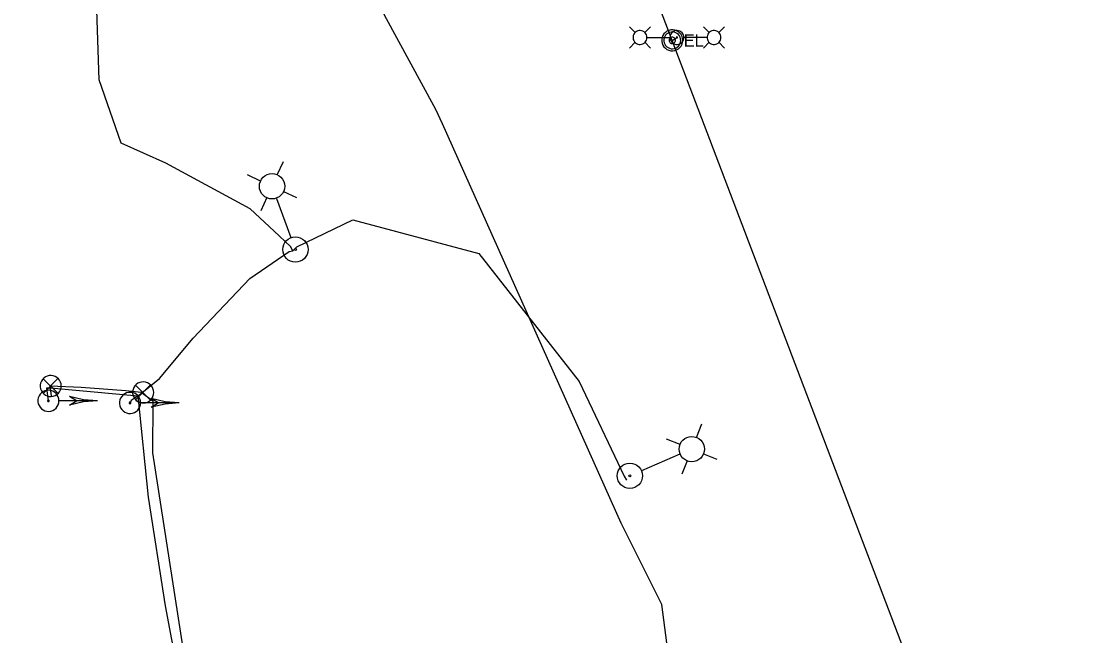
# Model space of a CAD drawing. Extents: x 600849 to 606371, y 330010 to 403088.
# Drawn here: x 603495.5 to 603825, y 350353.1 to 350545.5 of the extents above; entities that cross this region are included whole.
import ezdxf

# ---------------------------------------------------------------- set-up
doc = ezdxf.new("R2010")
doc.units = 0
for name, color, linetype in [('E_FTMS_Conduit', 7, 'Continuous'), ('E_LTG', 7, 'Continuous'), ('E_LTG_CID', 7, 'Continuous'), ('E_SIG', 7, 'Continuous'), ('E_UTL_E', 7, 'Continuous'), ('E_UTL_E_UG', 7, 'Continuous')]:
    doc.layers.add(name, color=color, linetype=linetype)

msp = doc.modelspace()

# ---------------------------------------------------------------- linework, layer by layer
at = {"layer": 'E_FTMS_Conduit'}
for points in [[(603776.07, 350130.97), (603746.49, 350204.79), (603740.19, 350221.54), (603705.21, 350305.05), (603700.59, 350327.76), (603696, 350362.93), (603683.28, 350388.39), (603627.38, 350513.3), (603625.35, 350517.8), (603609.26, 350547.29), (603590.93, 350587.57), (603576.33, 350628.92), (603565.39, 350659.37), (603552.92, 350690.81), (603529.87, 350755.72), (603524.01, 350769.33), (603507.4, 350805.93), (603488.24, 350844.06), (603483.2, 350870.26), (603473.58, 350908.61), (603465.8, 350950.07), (603458.47, 350983.69)], [(603505.08, 350428.23), (603504.65, 350431.31), (603514.34, 350430.93), (603528.3, 350429.84), (603533.16, 350429.4), (603536.75, 350426.59), (603536.69, 350410.4), (603548.04, 350337.11), (603553.6, 350319.01), (603555.56, 350313.19), (603555.81, 350310.44), (603554.12, 350306.21), (603552.26, 350301.33), (603550.11, 350285.52), (603561.99, 350249.22), (603565.86, 350218.8), (603571.07, 350187.75), (603575.18, 350163.49), (603576.5, 350149.08)]]:
    msp.add_lwpolyline(points, dxfattribs=at)
at = {"layer": 'E_LTG'}
for points in [[(603687.67, 350541.85), (603685.89, 350543.63)], [(603691.37, 350540.33), (603691.33, 350540.74), (603691.21, 350541.14), (603691.03, 350541.51), (603690.77, 350541.83), (603690.46, 350542.1), (603690.1, 350542.31), (603689.71, 350542.45), (603689.3, 350542.5), (603688.89, 350542.48), (603688.48, 350542.39), (603688.11, 350542.22), (603687.77, 350541.98), (603687.48, 350541.68), (603687.26, 350541.33), (603687.11, 350540.94), (603687.03, 350540.54), (603687.03, 350540.12), (603687.11, 350539.72), (603687.26, 350539.33), (603687.48, 350538.99), (603687.77, 350538.69), (603688.11, 350538.45), (603688.48, 350538.28), (603688.89, 350538.18), (603689.3, 350538.16), (603689.71, 350538.22), (603690.1, 350538.35), (603690.46, 350538.56), (603690.77, 350538.83), (603691.03, 350539.16), (603691.21, 350539.52), (603691.33, 350539.92), (603691.37, 350540.33)], [(603690.72, 350541.85), (603692.49, 350543.63)], [(603702.94, 350540.33), (603702.9, 350540.74), (603702.78, 350541.14), (603702.59, 350541.51), (603702.34, 350541.83), (603702.02, 350542.1), (603701.66, 350542.31), (603701.27, 350542.45), (603700.86, 350542.5), (603700.45, 350542.48), (603700.05, 350542.39), (603699.67, 350542.21), (603699.34, 350541.98), (603699.05, 350541.68), (603698.83, 350541.33), (603698.67, 350540.94), (603698.59, 350540.54), (603698.59, 350540.12), (603698.67, 350539.72), (603698.83, 350539.33), (603699.05, 350538.99), (603699.34, 350538.69), (603699.67, 350538.45), (603700.05, 350538.28), (603700.45, 350538.18), (603700.86, 350538.16), (603701.27, 350538.22), (603701.66, 350538.35), (603702.02, 350538.56), (603702.34, 350538.83), (603702.59, 350539.15), (603702.78, 350539.52), (603702.9, 350539.92), (603702.94, 350540.33)], [(603710.84, 350541.86), (603709.06, 350543.63)], [(603714.54, 350540.33), (603714.5, 350540.74), (603714.38, 350541.14), (603714.19, 350541.51), (603713.94, 350541.83), (603713.63, 350542.1), (603713.27, 350542.31), (603712.88, 350542.45), (603712.47, 350542.5), (603712.05, 350542.48), (603711.65, 350542.39), (603711.28, 350542.21), (603710.94, 350541.98), (603710.65, 350541.68), (603710.43, 350541.33), (603710.28, 350540.94), (603710.2, 350540.54), (603710.2, 350540.12), (603710.28, 350539.72), (603710.43, 350539.33), (603710.65, 350538.99), (603710.94, 350538.69), (603711.28, 350538.45), (603711.65, 350538.28), (603712.05, 350538.18), (603712.47, 350538.16), (603712.88, 350538.22), (603713.27, 350538.35), (603713.63, 350538.56), (603713.94, 350538.83), (603714.19, 350539.15), (603714.38, 350539.52), (603714.5, 350539.92), (603714.54, 350540.33)], [(603713.89, 350541.86), (603715.66, 350543.63)], [(603687.67, 350538.81), (603685.89, 350537.03)], [(603690.72, 350538.81), (603692.49, 350537.03)], [(603691.41, 350540.33), (603698.59, 350540.33)], [(603700.93, 350540.33), (603700.92, 350540.36), (603700.92, 350540.39), (603700.9, 350540.42), (603700.88, 350540.45), (603700.86, 350540.47), (603700.83, 350540.48), (603700.8, 350540.49), (603700.77, 350540.5), (603700.74, 350540.5), (603700.71, 350540.49), (603700.68, 350540.48), (603700.65, 350540.46), (603700.63, 350540.43), (603700.61, 350540.41), (603700.6, 350540.38), (603700.59, 350540.35), (603700.59, 350540.32), (603700.6, 350540.28), (603700.61, 350540.25), (603700.63, 350540.23), (603700.65, 350540.21), (603700.68, 350540.19), (603700.71, 350540.17), (603700.74, 350540.17), (603700.77, 350540.16), (603700.8, 350540.17), (603700.83, 350540.18), (603700.86, 350540.2), (603700.88, 350540.22), (603700.9, 350540.24), (603700.92, 350540.27), (603700.92, 350540.3), (603700.93, 350540.33)], [(603710.15, 350540.33), (603702.97, 350540.33)], [(603710.84, 350538.81), (603709.06, 350537.03)], [(603713.89, 350538.81), (603715.66, 350537.03)], [(603575.7, 350497.33), (603577.61, 350501.48)], [(603570.5, 350495.41), (603566.36, 350497.32)], [(603577.62, 350492.13), (603581.77, 350490.22)], [(603572.42, 350490.21), (603570.52, 350486.06)], [(603575.46, 350489.99), (603579.99, 350477.75)], [(603706.84, 350415.19), (603708.53, 350419.44)], [(603701.75, 350413), (603697.51, 350414.69)], [(603701.7, 350409.96), (603689.71, 350404.79)], [(603709.03, 350410.11), (603713.28, 350408.42)], [(603703.94, 350407.91), (603702.26, 350403.67)]]:
    msp.add_lwpolyline(points, dxfattribs=at)
for centre, radius in [((603574.07, 350493.77), 3.96), ((603581.38, 350473.98), 3.96), ((603581.38, 350473.98), 0.303), ((603705.39, 350411.55), 3.96), ((603686.02, 350403.2), 3.96), ((603686.02, 350403.2), 0.303)]:
    msp.add_circle(centre, radius, dxfattribs=at)
at = {"layer": 'E_LTG_CID'}
for points in [[(604318.05, 348339.7), (604287.36, 348606.91), (604242.16, 348872.6), (604188.57, 349120.13), (604125.01, 349362.84), (604050.82, 349602.08), (604014.23, 349708.06), (603966.43, 349837.54), (603869.82, 350091.09), (603838.85, 350172.22), (603784.41, 350315.72), (603699.29, 350539.43), (603613.87, 350764.2), (603510.34, 351036.54), (603442.84, 351213.06), (603357.76, 351436.96)], [(603580.58, 350473.53), (603579.82, 350474.91), (603574.76, 350479.76), (603567.26, 350486.74), (603540.84, 350501.01), (603526.89, 350507.31), (603519.96, 350527.04), (603519.11, 350552.01)], [(603574.89, 350150.51), (603569.1, 350195.08), (603562.31, 350228.01), (603558.55, 350246.32), (603558.29, 350247.63), (603558.39, 350249.04), (603556.28, 350264.17), (603551.3, 350293.34), (603549.66, 350312.26), (603546.66, 350330.89), (603540.76, 350362.51), (603535.43, 350396.52), (603532.14, 350428.2), (603538.88, 350433.66), (603549.37, 350446.22), (603567.07, 350464.96), (603579.39, 350473.35), (603580.58, 350473.53), (603581.78, 350474.86), (603599.32, 350483.29), (603638.74, 350472.78), (603670.13, 350432.71), (603684.26, 350403.06), (603685.02, 350401.87)]]:
    msp.add_lwpolyline(points, dxfattribs=at)
at = {"layer": 'E_SIG'}
for points in [[(603508.12, 350431.28), (603508.06, 350431.91), (603507.89, 350432.51), (603507.6, 350433.07), (603507.21, 350433.56), (603506.74, 350433.97), (603506.19, 350434.29), (603505.6, 350434.49), (603504.98, 350434.58), (603504.35, 350434.55), (603503.74, 350434.4), (603503.17, 350434.14), (603502.66, 350433.78), (603502.23, 350433.32), (603501.89, 350432.8), (603501.66, 350432.21), (603501.54, 350431.6), (603501.54, 350430.97), (603501.66, 350430.35), (603501.89, 350429.77), (603502.23, 350429.24), (603502.66, 350428.79), (603503.17, 350428.43), (603503.74, 350428.17), (603504.35, 350428.02), (603504.98, 350427.99), (603505.6, 350428.08), (603506.19, 350428.28), (603506.74, 350428.6), (603507.21, 350429.01), (603507.6, 350429.5), (603507.89, 350430.06), (603508.06, 350430.66), (603508.12, 350431.28)], [(603507.08, 350433.62), (603502.47, 350428.96)], [(603502.47, 350433.57), (603507.13, 350428.92)], [(603537.04, 350429.27), (603536.98, 350429.89), (603536.8, 350430.49), (603536.52, 350431.05), (603536.13, 350431.55), (603535.66, 350431.96), (603535.11, 350432.27), (603534.52, 350432.48), (603533.9, 350432.56), (603533.27, 350432.53), (603532.66, 350432.39), (603532.09, 350432.13), (603531.58, 350431.76), (603531.15, 350431.31), (603530.81, 350430.78), (603530.57, 350430.2), (603530.46, 350429.58), (603530.46, 350428.95), (603530.57, 350428.34), (603530.81, 350427.76), (603531.15, 350427.23), (603531.58, 350426.77), (603532.09, 350426.41), (603532.66, 350426.15), (603533.27, 350426), (603533.9, 350425.97), (603534.52, 350426.06), (603535.11, 350426.27), (603535.66, 350426.58), (603536.13, 350426.99), (603536.52, 350427.48), (603536.8, 350428.04), (603536.98, 350428.64), (603537.04, 350429.27)], [(603507.4, 350426.65), (603507.34, 350427.28), (603507.16, 350427.88), (603506.87, 350428.43), (603506.48, 350428.93), (603506.01, 350429.34), (603505.47, 350429.65), (603504.87, 350429.86), (603504.25, 350429.95), (603503.63, 350429.92), (603503.02, 350429.77), (603502.45, 350429.51), (603501.93, 350429.14), (603501.5, 350428.69), (603501.16, 350428.16), (603500.93, 350427.58), (603500.81, 350426.96), (603500.81, 350426.34), (603500.93, 350425.72), (603501.16, 350425.14), (603501.5, 350424.61), (603501.93, 350424.16), (603502.45, 350423.79), (603503.02, 350423.53), (603503.63, 350423.38), (603504.25, 350423.35), (603504.87, 350423.44), (603505.47, 350423.65), (603506.01, 350423.96), (603506.48, 350424.37), (603506.87, 350424.87), (603507.16, 350425.42), (603507.34, 350426.03), (603507.4, 350426.65)], [(603532.94, 350426), (603532.88, 350426.62), (603532.7, 350427.22), (603532.41, 350427.78), (603532.03, 350428.27), (603531.55, 350428.68), (603531.01, 350429), (603530.42, 350429.2), (603529.79, 350429.29), (603529.17, 350429.26), (603528.56, 350429.11), (603527.99, 350428.85), (603527.48, 350428.49), (603527.04, 350428.04), (603526.7, 350427.51), (603526.47, 350426.93), (603526.35, 350426.31), (603526.35, 350425.68), (603526.47, 350425.07), (603526.7, 350424.48), (603527.04, 350423.96), (603527.48, 350423.5), (603527.99, 350423.14), (603528.56, 350422.88), (603529.17, 350422.73), (603529.79, 350422.7), (603530.42, 350422.79), (603531.01, 350422.99), (603531.55, 350423.31), (603532.03, 350423.72), (603532.41, 350424.21), (603532.7, 350424.77), (603532.88, 350425.37), (603532.94, 350426)], [(603536, 350431.6), (603531.39, 350426.95)], [(603531.39, 350431.56), (603536.05, 350426.9)], [(603504.35, 350426.65), (603504.34, 350426.7), (603504.33, 350426.74), (603504.31, 350426.79), (603504.28, 350426.82), (603504.24, 350426.86), (603504.2, 350426.88), (603504.16, 350426.9), (603504.11, 350426.9), (603504.06, 350426.9), (603504.01, 350426.89), (603503.97, 350426.87), (603503.93, 350426.84), (603503.9, 350426.81), (603503.87, 350426.77), (603503.85, 350426.72), (603503.84, 350426.67), (603503.84, 350426.63), (603503.85, 350426.58), (603503.87, 350426.53), (603503.9, 350426.49), (603503.93, 350426.46), (603503.97, 350426.43), (603504.01, 350426.41), (603504.06, 350426.4), (603504.11, 350426.4), (603504.16, 350426.41), (603504.2, 350426.42), (603504.24, 350426.45), (603504.28, 350426.48), (603504.31, 350426.51), (603504.33, 350426.56), (603504.34, 350426.6), (603504.35, 350426.65)], [(603519.5, 350426.65), (603507.45, 350426.65)], [(603519.5, 350426.65), (603515.04, 350427), (603510.7, 350428.03)], [(603512.9, 350426.65), (603510.7, 350428.03)], [(603519.5, 350426.65), (603515.04, 350426.3), (603510.7, 350425.28)], [(603510.7, 350425.28), (603512.9, 350426.65)], [(603529.89, 350426), (603529.89, 350426.04), (603529.87, 350426.09), (603529.85, 350426.13), (603529.82, 350426.17), (603529.78, 350426.2), (603529.74, 350426.23), (603529.7, 350426.24), (603529.65, 350426.25), (603529.6, 350426.25), (603529.56, 350426.23), (603529.51, 350426.21), (603529.47, 350426.19), (603529.44, 350426.15), (603529.41, 350426.11), (603529.4, 350426.07), (603529.39, 350426.02), (603529.39, 350425.97), (603529.4, 350425.92), (603529.41, 350425.88), (603529.44, 350425.84), (603529.47, 350425.8), (603529.51, 350425.78), (603529.56, 350425.76), (603529.6, 350425.75), (603529.65, 350425.74), (603529.7, 350425.75), (603529.74, 350425.77), (603529.78, 350425.79), (603529.82, 350425.82), (603529.85, 350425.86), (603529.87, 350425.9), (603529.89, 350425.95), (603529.89, 350426)], [(603545.04, 350425.99), (603533, 350425.99)], [(603545.04, 350426), (603540.58, 350426.34), (603536.24, 350427.37)], [(603538.44, 350425.99), (603536.24, 350427.37)], [(603545.04, 350426), (603540.58, 350425.65), (603536.24, 350424.62)], [(603536.24, 350424.62), (603538.44, 350425.99)]]:
    msp.add_lwpolyline(points, dxfattribs=at)
at = {"layer": 'E_UTL_E'}
for points in [[(603702.59, 350539.43), (603702.53, 350540.05), (603702.35, 350540.66), (603702.07, 350541.21), (603701.68, 350541.71), (603701.2, 350542.12), (603700.66, 350542.43), (603700.07, 350542.64), (603699.45, 350542.73), (603698.82, 350542.7), (603698.21, 350542.55), (603697.64, 350542.29), (603697.13, 350541.92), (603696.7, 350541.47), (603696.36, 350540.94), (603696.12, 350540.36), (603696, 350539.74), (603696, 350539.12), (603696.12, 350538.5), (603696.36, 350537.92), (603696.7, 350537.39), (603697.13, 350536.94), (603697.64, 350536.57), (603698.21, 350536.31), (603698.82, 350536.16), (603699.45, 350536.13), (603700.07, 350536.22), (603700.66, 350536.43), (603701.2, 350536.74), (603701.68, 350537.15), (603702.07, 350537.65), (603702.35, 350538.2), (603702.53, 350538.81), (603702.59, 350539.43)], [(603702.59, 350539.43), (603702.53, 350540.05), (603702.35, 350540.66), (603702.07, 350541.21), (603701.68, 350541.71), (603701.2, 350542.12), (603700.66, 350542.43), (603700.07, 350542.64), (603699.45, 350542.73), (603698.82, 350542.7), (603698.21, 350542.55), (603697.64, 350542.29), (603697.13, 350541.92), (603696.7, 350541.47), (603696.36, 350540.94), (603696.12, 350540.36), (603696, 350539.74), (603696, 350539.12), (603696.12, 350538.5), (603696.36, 350537.92), (603696.7, 350537.39), (603697.13, 350536.94), (603697.64, 350536.57), (603698.21, 350536.31), (603698.82, 350536.16), (603699.45, 350536.13), (603700.07, 350536.22), (603700.66, 350536.43), (603701.2, 350536.74), (603701.68, 350537.15), (603702.07, 350537.65), (603702.35, 350538.2), (603702.53, 350538.81), (603702.59, 350539.43)], [(603701.93, 350539.43), (603701.88, 350539.93), (603701.74, 350540.41), (603701.51, 350540.86), (603701.2, 350541.25), (603700.82, 350541.58), (603700.39, 350541.83), (603699.91, 350542), (603699.41, 350542.07), (603698.91, 350542.04), (603698.43, 350541.92), (603697.97, 350541.72), (603697.56, 350541.43), (603697.21, 350541.06), (603696.94, 350540.64), (603696.76, 350540.17), (603696.66, 350539.68), (603696.66, 350539.18), (603696.76, 350538.69), (603696.94, 350538.22), (603697.21, 350537.8), (603697.56, 350537.43), (603697.97, 350537.14), (603698.43, 350536.94), (603698.91, 350536.82), (603699.41, 350536.79), (603699.91, 350536.86), (603700.39, 350537.03), (603700.82, 350537.28), (603701.2, 350537.61), (603701.51, 350538), (603701.74, 350538.45), (603701.88, 350538.93), (603701.93, 350539.43)], [(603701.93, 350539.43), (603701.88, 350539.93), (603701.74, 350540.41), (603701.51, 350540.86), (603701.2, 350541.25), (603700.82, 350541.58), (603700.39, 350541.83), (603699.91, 350542), (603699.41, 350542.07), (603698.91, 350542.04), (603698.43, 350541.92), (603697.97, 350541.72), (603697.56, 350541.43), (603697.21, 350541.06), (603696.94, 350540.64), (603696.76, 350540.17), (603696.66, 350539.68), (603696.66, 350539.18), (603696.76, 350538.69), (603696.94, 350538.22), (603697.21, 350537.8), (603697.56, 350537.43), (603697.97, 350537.14), (603698.43, 350536.94), (603698.91, 350536.82), (603699.41, 350536.79), (603699.91, 350536.86), (603700.39, 350537.03), (603700.82, 350537.28), (603701.2, 350537.61), (603701.51, 350538), (603701.74, 350538.45), (603701.88, 350538.93), (603701.93, 350539.43)], [(603700.28, 350539.43), (603700.26, 350539.62), (603700.21, 350539.8), (603700.12, 350539.97), (603700.01, 350540.11), (603699.86, 350540.24), (603699.7, 350540.33), (603699.52, 350540.39), (603699.34, 350540.42), (603699.15, 350540.41), (603698.97, 350540.37), (603698.79, 350540.29), (603698.64, 350540.18), (603698.51, 350540.04), (603698.41, 350539.88), (603698.34, 350539.71), (603698.3, 350539.52), (603698.3, 350539.34), (603698.34, 350539.15), (603698.41, 350538.98), (603698.51, 350538.82), (603698.64, 350538.68), (603698.79, 350538.57), (603698.97, 350538.49), (603699.15, 350538.45), (603699.34, 350538.44), (603699.52, 350538.47), (603699.7, 350538.53), (603699.86, 350538.62), (603700.01, 350538.75), (603700.12, 350538.89), (603700.21, 350539.06), (603700.26, 350539.24), (603700.28, 350539.43)], [(603700.28, 350539.43), (603700.26, 350539.62), (603700.21, 350539.8), (603700.12, 350539.97), (603700.01, 350540.11), (603699.86, 350540.24), (603699.7, 350540.33), (603699.52, 350540.39), (603699.34, 350540.42), (603699.15, 350540.41), (603698.97, 350540.37), (603698.79, 350540.29), (603698.64, 350540.18), (603698.51, 350540.04), (603698.41, 350539.88), (603698.34, 350539.71), (603698.3, 350539.52), (603698.3, 350539.34), (603698.34, 350539.15), (603698.41, 350538.98), (603698.51, 350538.82), (603698.64, 350538.68), (603698.79, 350538.57), (603698.97, 350538.49), (603699.15, 350538.45), (603699.34, 350538.44), (603699.52, 350538.47), (603699.7, 350538.53), (603699.86, 350538.62), (603700.01, 350538.75), (603700.12, 350538.89), (603700.21, 350539.06), (603700.26, 350539.24), (603700.28, 350539.43)]]:
    msp.add_lwpolyline(points, dxfattribs=at)
at = {"layer": 'E_UTL_E_UG'}
for points in [[(603699.29, 350539.43), (603700.76, 350540.33)], [(603504.09, 350426.65), (603504.04, 350427.5), (603503.67, 350429.74), (603503.59, 350430.72), (603504.79, 350430.68), (603526.36, 350428.76), (603532.14, 350428.2), (603529.96, 350426.79), (603529.64, 350426)]]:
    msp.add_lwpolyline(points, dxfattribs=at)

# ---------------------------------------------------------------- texts
at = {"layer": 'E_UTL_E'}
msp.add_text('EL', height=3.849, dxfattribs=at).set_placement((603702.85, 350537.48))
msp.add_text('EL', height=3.849, dxfattribs=at).set_placement((603702.85, 350537.48))

doc.saveas('drawing.dxf')
